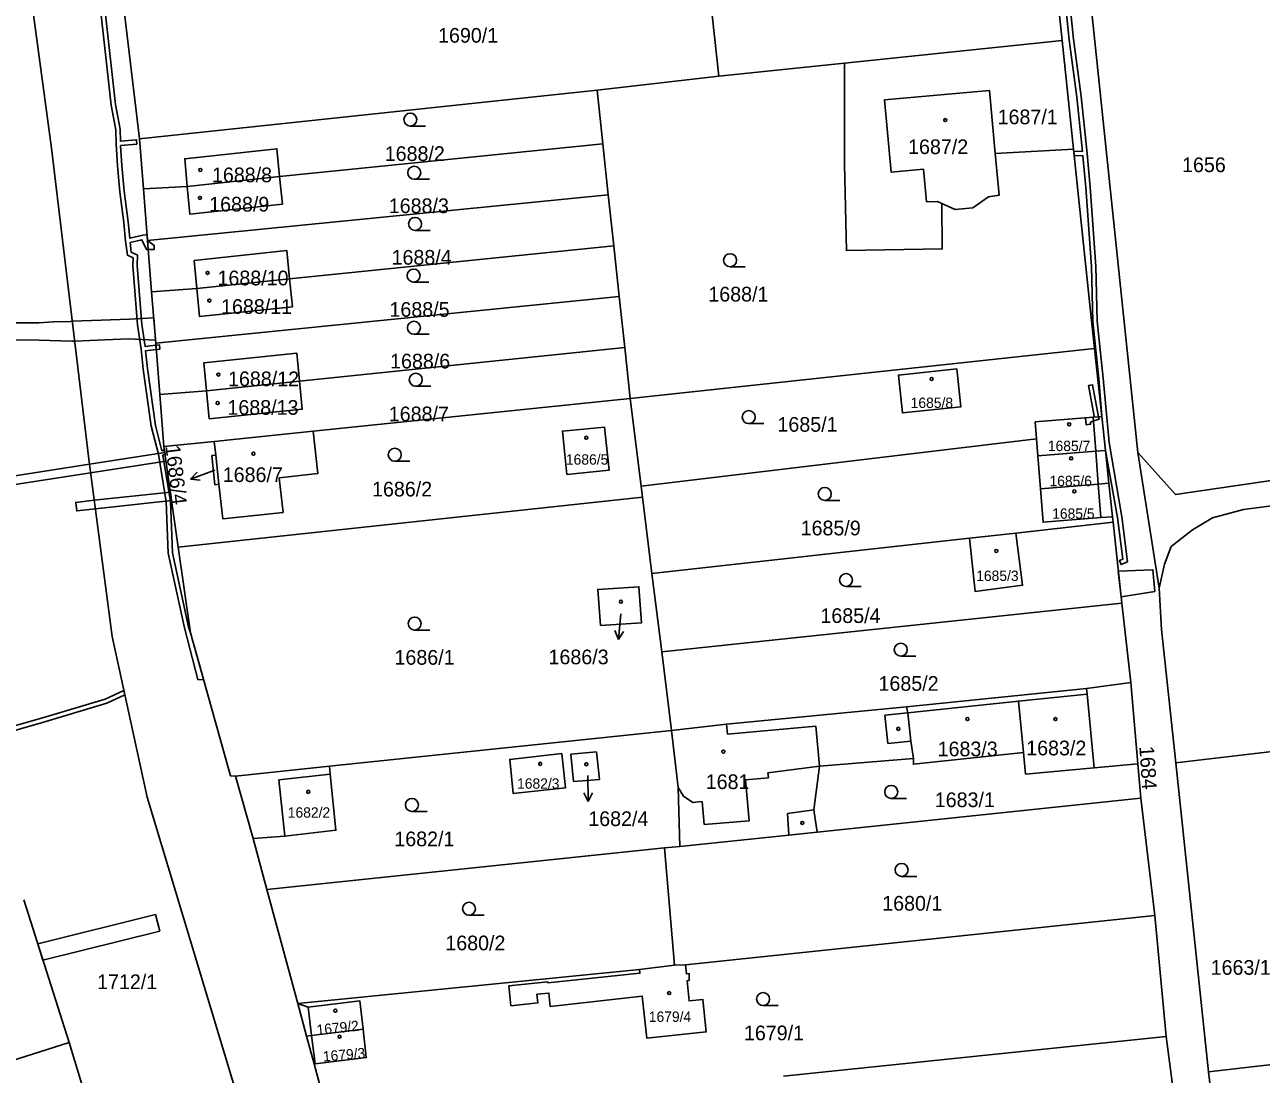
# Model space of a CAD drawing. Extents: x -756746 to -753363, y -1166406 to -1161727.
# Drawn here: x -755835.6 to -755692.5, y -1163692.9 to -1163571.5 of the extents above; entities that cross this region are included whole.
import ezdxf

# ---------------------------------------------------------------- set-up
doc = ezdxf.new("R2010")
doc.units = 0
for name, color, linetype in [('Hranice parcel', 7, 'Continuous'), ('Parcelní čísla', 7, 'Continuous'), ('Pop  PČ popisy', 7, 'Continuous'), ('Vnitřní kresba', 7, 'Continuous'), ('Věcná břemena k části', 7, 'Continuous'), ('Značky budov', 7, 'Continuous'), ('Značky kultur', 7, 'Continuous')]:
    doc.layers.add(name, color=color, linetype=linetype)

msp = doc.modelspace()

# ---------------------------------------------------------------- linework, layer by layer
at = {"layer": 'Hranice parcel'}
for p, q in [((-755715.14, -1163541.45), (-755706.8, -1163620.99)), ((-755717.54, -1163553.75), (-755715.56, -1163573.32)), ((-755757.45, -1163557.65), (-755755.29, -1163577.43)), ((-755824.68, -1163564.87), (-755822.3, -1163584.71)), ((-755740.74, -1163575.93), (-755715.56, -1163573.32)), ((-755715.56, -1163573.32), (-755714.24, -1163585.9)), ((-755740.74, -1163575.93), (-755755.29, -1163577.43)), ((-755755.29, -1163577.43), (-755769.36, -1163579.05)), ((-755769.36, -1163579.05), (-755822.3, -1163584.71)), ((-755769.36, -1163579.05), (-755768.7, -1163585.27)), ((-755822.3, -1163584.71), (-755821.84, -1163590.5)), ((-755806.09, -1163589.05), (-755768.7, -1163585.27)), ((-755768.7, -1163585.27), (-755768.07, -1163591.16)), ((-755714.24, -1163585.9), (-755723.3, -1163586.38)), ((-755816.77, -1163590.21), (-755806.09, -1163589.05)), ((-755821.84, -1163590.5), (-755816.77, -1163590.21)), ((-755821.84, -1163590.5), (-755821.37, -1163596.45)), ((-755821.37, -1163596.45), (-755768.07, -1163591.16)), ((-755768.07, -1163591.16), (-755767.43, -1163597.06)), ((-755821.37, -1163596.45), (-755820.9, -1163602.4)), ((-755804.94, -1163600.9), (-755767.43, -1163597.06)), ((-755767.43, -1163597.06), (-755766.8, -1163602.95)), ((-755815.66, -1163602.03), (-755804.94, -1163600.9)), ((-755820.9, -1163602.4), (-755815.66, -1163602.03)), ((-755820.9, -1163602.4), (-755820.43, -1163608.35)), ((-755820.43, -1163608.35), (-755766.8, -1163602.95)), ((-755766.8, -1163602.95), (-755766.17, -1163608.85)), ((-755820.43, -1163608.35), (-755819.96, -1163614.3)), ((-755803.78, -1163612.74), (-755766.17, -1163608.85)), ((-755766.17, -1163608.85), (-755765.54, -1163614.75)), ((-755711.8, -1163608.95), (-755765.54, -1163614.75)), ((-755711.8, -1163608.95), (-755710.96, -1163616.83)), ((-755814.54, -1163613.86), (-755803.78, -1163612.74)), ((-755819.96, -1163614.3), (-755814.54, -1163613.86)), ((-755819.96, -1163614.3), (-755819.48, -1163620.31)), ((-755765.54, -1163614.75), (-755802.2, -1163618.53)), ((-755765.54, -1163614.75), (-755764.27, -1163624.9)), ((-755710.96, -1163616.83), (-755710.54, -1163620.76)), ((-755813.66, -1163619.71), (-755802.2, -1163618.53)), ((-755764.27, -1163624.9), (-755718.52, -1163619.42)), ((-755718.52, -1163619.42), (-755718.36, -1163621.39)), ((-755813.66, -1163619.71), (-755819.48, -1163620.31)), ((-755819.48, -1163620.31), (-755817.82, -1163631.95)), ((-755813.48, -1163621.3), (-755813.66, -1163619.71)), ((-755710.54, -1163620.76), (-755710.14, -1163624.54)), ((-755706.8, -1163620.99), (-755704.31, -1163636.71)), ((-755813.11, -1163624.67), (-755813.48, -1163621.3)), ((-755718.36, -1163621.39), (-755718.06, -1163625.21)), ((-755764.27, -1163624.9), (-755764.12, -1163626.16)), ((-755710.14, -1163624.54), (-755709.73, -1163628.42)), ((-755764.12, -1163626.16), (-755817.82, -1163631.95)), ((-755764.12, -1163626.16), (-755763.01, -1163635.01)), ((-755709.66, -1163629.07), (-755720.9, -1163630.32)), ((-755709.73, -1163628.42), (-755709.66, -1163629.07)), ((-755709.66, -1163629.07), (-755708.66, -1163638.42)), ((-755726.26, -1163630.92), (-755763.01, -1163635.01)), ((-755720.9, -1163630.32), (-755726.26, -1163630.92)), ((-755763.01, -1163635.01), (-755761.87, -1163644.07)), ((-755708.66, -1163638.42), (-755761.87, -1163644.07)), ((-755708.66, -1163638.42), (-755707.6, -1163647.61)), ((-755761.87, -1163644.07), (-755760.74, -1163653.15)), ((-755707.6, -1163647.61), (-755712.74, -1163648.29)), ((-755706.81, -1163657.01), (-755707.6, -1163647.61)), ((-755712.74, -1163648.29), (-755733.57, -1163650.41)), ((-755760.74, -1163653.15), (-755800.34, -1163657.29)), ((-755702.41, -1163656.9), (-755691.26, -1163655.58)), ((-755800.34, -1163657.29), (-755811.18, -1163658.43)), ((-755706.44, -1163661.01), (-755706.81, -1163657.01)), ((-755698.63, -1163692.65), (-755702.41, -1163656.9)), ((-755811.18, -1163658.43), (-755809.17, -1163665.68)), ((-755706.44, -1163661.01), (-755743.91, -1163664.91)), ((-755704.82, -1163674.58), (-755706.44, -1163661.01)), ((-755809.17, -1163665.68), (-755807.56, -1163671.55)), ((-755761.56, -1163666.76), (-755807.56, -1163671.55)), ((-755759.79, -1163666.57), (-755761.56, -1163666.76)), ((-755761.56, -1163666.76), (-755760.4, -1163680.3)), ((-755807.56, -1163671.55), (-755803.98, -1163684.76)), ((-755835.69, -1163672.74), (-755830.44, -1163689.28)), ((-755704.82, -1163674.58), (-755759.14, -1163680.27)), ((-755703.51, -1163688.58), (-755704.82, -1163674.58)), ((-755764.45, -1163680.82), (-755803.98, -1163684.76)), ((-755760.4, -1163680.3), (-755764.45, -1163680.82)), ((-755759.14, -1163680.27), (-755760.4, -1163680.3)), ((-755803.98, -1163684.76), (-755802.97, -1163688.53)), ((-755830.44, -1163689.28), (-755899.61, -1163710.97)), ((-755828.49, -1163695.73), (-755830.44, -1163689.28)), ((-755802.97, -1163688.53), (-755802.11, -1163691.74)), ((-755703.51, -1163688.58), (-755747.81, -1163693.16)), ((-755700.63, -1163710.23), (-755703.51, -1163688.58)), ((-755698.63, -1163692.65), (-755671.25, -1163689.55)), ((-755802.11, -1163691.74), (-755800.26, -1163698.59)), ((-755696.82, -1163708.03), (-755698.63, -1163692.65))]:
    msp.add_line(p, q, dxfattribs=at)
for points in [[(-755843.23, -1163506.37), (-755832.48, -1163585.79), (-755828.16, -1163621.78), (-755825.47, -1163642.28), (-755821.41, -1163660.89), (-755803.31, -1163720.88), (-755791.86, -1163751.01)], [(-755729.47, -1163592.17), (-755729.42, -1163597.43), (-755740.51, -1163597.62), (-755740.74, -1163587.64), (-755740.74, -1163575.93)], [(-755729.47, -1163592.17), (-755729.96, -1163591.95), (-755731.24, -1163591.99), (-755731.61, -1163588.2), (-755735.33, -1163588.56), (-755736.1, -1163580.2), (-755723.97, -1163579.09), (-755723.3, -1163586.38)], [(-755816.77, -1163590.21), (-755817.07, -1163587), (-755806.4, -1163585.84), (-755806.09, -1163589.05)], [(-755723.3, -1163586.38), (-755722.85, -1163591.22), (-755724.08, -1163591.42), (-755725.9, -1163592.69), (-755727.93, -1163592.88), (-755729.47, -1163592.17)], [(-755714.24, -1163585.9), (-755712.2, -1163605.38), (-755711.8, -1163608.95)], [(-755806.09, -1163589.05), (-755805.77, -1163592.27), (-755816.47, -1163593.42), (-755816.77, -1163590.21)], [(-755815.66, -1163602.03), (-755815.96, -1163598.77), (-755805.25, -1163597.62), (-755804.94, -1163600.9)], [(-755804.94, -1163600.9), (-755804.62, -1163604.13), (-755815.35, -1163605.26), (-755815.66, -1163602.03)], [(-755814.54, -1163613.86), (-755814.85, -1163610.6), (-755804.1, -1163609.51), (-755803.78, -1163612.74)], [(-755727.74, -1163611.33), (-755727.27, -1163615.7), (-755734.03, -1163616.41), (-755734.5, -1163612.03), (-755727.74, -1163611.33)], [(-755803.78, -1163612.74), (-755803.47, -1163615.98), (-755814.24, -1163617.09), (-755814.54, -1163613.86)], [(-755772.85, -1163623.54), (-755773.37, -1163618.52), (-755768.49, -1163618.06), (-755767.97, -1163623.05), (-755772.85, -1163623.54)], [(-755718.52, -1163619.42), (-755718.67, -1163617.45), (-755711.98, -1163616.91), (-755710.96, -1163616.83)], [(-755706.8, -1163620.99), (-755702.44, -1163625.87), (-755685.82, -1163623.44), (-755680.78, -1163618.09), (-755671.78, -1163622.52), (-755671.62, -1163622.51)], [(-755802.2, -1163618.53), (-755801.66, -1163623.42), (-755806.14, -1163623.91), (-755805.7, -1163627.92), (-755812.66, -1163628.66), (-755813.11, -1163624.67)], [(-755710.54, -1163620.76), (-755711.67, -1163620.85), (-755718.36, -1163621.39)], [(-755813.11, -1163624.67), (-755813.58, -1163624.73), (-755813.93, -1163621.35), (-755813.48, -1163621.3)], [(-755710.14, -1163624.54), (-755711.37, -1163624.64), (-755718.06, -1163625.21)], [(-755718.06, -1163625.21), (-755717.75, -1163629.07), (-755711.06, -1163628.53), (-755709.73, -1163628.42)], [(-755704.31, -1163636.71), (-755703.7, -1163633.9), (-755702.94, -1163631.89), (-755700.47, -1163629.93), (-755698.15, -1163628.54), (-755694.56, -1163627.57), (-755690.71, -1163627.1), (-755664.35, -1163625.85)], [(-755726.26, -1163630.92), (-755725.63, -1163637.06), (-755720.14, -1163636.35), (-755720.9, -1163630.32)], [(-755817.82, -1163631.95), (-755816.42, -1163641.86), (-755811.77, -1163658.42), (-755811.18, -1163658.43)], [(-755768.96, -1163641.01), (-755769.29, -1163636.83), (-755764.52, -1163636.53), (-755764.22, -1163640.69), (-755768.96, -1163641.01)], [(-755702.41, -1163656.9), (-755704.06, -1163641.49), (-755704.31, -1163636.71)], [(-755712.74, -1163648.29), (-755712.67, -1163648.96), (-755720.62, -1163649.76), (-755720.02, -1163655.7)], [(-755733.57, -1163650.41), (-755754.4, -1163652.44), (-755760.74, -1163653.15)], [(-755732.76, -1163656.41), (-755733.05, -1163654.39), (-755733.39, -1163651.12), (-755733.57, -1163650.41)], [(-755760.74, -1163653.15), (-755759.99, -1163659.77), (-755759.79, -1163666.57)], [(-755773.44, -1163655.84), (-755773.03, -1163659.8), (-755779.06, -1163660.46), (-755779.47, -1163656.51), (-755773.44, -1163655.84)], [(-755772.08, -1163659.07), (-755772.41, -1163655.91), (-755769.43, -1163655.64), (-755769.1, -1163658.82), (-755772.08, -1163659.07)], [(-755743.91, -1163664.91), (-755744.27, -1163662.35), (-755743.63, -1163657.28), (-755732.76, -1163656.41)], [(-755720.02, -1163655.7), (-755732.77, -1163657.07), (-755732.76, -1163656.41)], [(-755706.81, -1163657.01), (-755711.83, -1163657.47), (-755719.78, -1163658.21), (-755720.02, -1163655.7)], [(-755800.34, -1163657.29), (-755800.24, -1163658.2), (-755799.57, -1163664.71), (-755805.49, -1163665.39), (-755809.17, -1163665.68)], [(-755743.91, -1163664.91), (-755747.18, -1163665.26), (-755759.79, -1163666.57)], [(-755759.14, -1163680.27), (-755759.03, -1163681.33), (-755758.7, -1163681.3), (-755758.7, -1163682.09), (-755758.95, -1163682.12), (-755758.71, -1163684.45), (-755757.12, -1163684.29), (-755756.73, -1163688.05), (-755763.62, -1163688.76), (-755764.13, -1163683.89), (-755774.78, -1163685.09), (-755774.93, -1163683.54), (-755776.32, -1163683.68), (-755776.21, -1163684.69), (-755779.34, -1163685.01), (-755779.58, -1163682.72), (-755775.07, -1163682.26), (-755775.06, -1163682.36), (-755764.4, -1163681.25), (-755764.45, -1163680.82)], [(-755803.98, -1163684.76), (-755802.78, -1163685.18), (-755796.81, -1163684.46), (-755796.44, -1163687.74)], [(-755802.97, -1163688.53), (-755802.39, -1163688.46), (-755796.44, -1163687.74)], [(-755796.44, -1163687.74), (-755796.07, -1163691.02), (-755801.99, -1163691.73), (-755802.11, -1163691.74)]]:
    msp.add_lwpolyline(points, dxfattribs=at)
at = {"layer": 'Pop  PČ popisy'}
for p, q in [((-755813.58, -1163623.05), (-755816.4, -1163624.08)), ((-755816.4, -1163624.08), (-755815.63, -1163623.26)), ((-755816.4, -1163624.08), (-755815.29, -1163624.2)), ((-755766.63, -1163639.66), (-755766.89, -1163642.65)), ((-755766.89, -1163642.65), (-755767.3, -1163641.61)), ((-755766.89, -1163642.65), (-755766.31, -1163641.7)), ((-755770.44, -1163658.37), (-755770.39, -1163661.37)), ((-755770.39, -1163661.37), (-755770.91, -1163660.38)), ((-755770.39, -1163661.37), (-755769.9, -1163660.36))]:
    msp.add_line(p, q, dxfattribs=at)
at = {"layer": 'Vnitřní kresba'}
for p, q in [((-755711.98, -1163616.91), (-755711.67, -1163620.85)), ((-755711.67, -1163620.85), (-755711.37, -1163624.64)), ((-755711.37, -1163624.64), (-755711.06, -1163628.53)), ((-755712.67, -1163648.96), (-755711.83, -1163657.47)), ((-755720.62, -1163649.76), (-755733.39, -1163651.12)), ((-755754.4, -1163652.44), (-755754.29, -1163653.57)), ((-755733.39, -1163651.12), (-755736.08, -1163651.4)), ((-755736.08, -1163651.4), (-755735.73, -1163654.67)), ((-755754.29, -1163653.57), (-755744.04, -1163652.65)), ((-755744.04, -1163652.65), (-755743.63, -1163657.28)), ((-755735.73, -1163654.67), (-755733.05, -1163654.39)), ((-755743.63, -1163657.28), (-755749.59, -1163658.07)), ((-755749.59, -1163658.07), (-755749.54, -1163658.65)), ((-755800.24, -1163658.2), (-755806.17, -1163658.86)), ((-755806.17, -1163658.86), (-755805.49, -1163665.39)), ((-755749.54, -1163658.65), (-755752.19, -1163658.87)), ((-755752.19, -1163658.87), (-755751.78, -1163663.6)), ((-755759.36, -1163660.77), (-755759.99, -1163659.77)), ((-755758.29, -1163661.48), (-755759.36, -1163660.77)), ((-755757.2, -1163661.37), (-755758.29, -1163661.48)), ((-755756.96, -1163664.04), (-755757.2, -1163661.37)), ((-755744.27, -1163662.35), (-755747.34, -1163662.76)), ((-755751.78, -1163663.6), (-755756.96, -1163664.04)), ((-755747.34, -1163662.76), (-755747.18, -1163665.26)), ((-755802.78, -1163685.18), (-755802.39, -1163688.46)), ((-755802.39, -1163688.46), (-755801.99, -1163691.73))]:
    msp.add_line(p, q, dxfattribs=at)
at = {"layer": 'Věcná břemena k části'}
for points in [[(-755715.53, -1163565.66), (-755714.73, -1163573.24), (-755713.87, -1163579.86), (-755713.2, -1163586.15), (-755714.22, -1163586.13), (-755714.16, -1163586.63), (-755713.15, -1163586.65), (-755712.8, -1163590.33), (-755712.16, -1163599.45), (-755712.01, -1163605.83), (-755711.32, -1163612.45), (-755710.96, -1163616.83), (-755710.54, -1163620.76), (-755709.15, -1163628.52), (-755708.55, -1163633.34), (-755708.93, -1163633.5), (-755708.73, -1163633.96), (-755708.01, -1163633.64), (-755708.65, -1163628.44), (-755710.13, -1163619.83), (-755710.82, -1163612.41), (-755711.51, -1163605.79), (-755711.66, -1163599.43), (-755712.3, -1163590.29), (-755712.67, -1163586.38), (-755713.37, -1163579.8), (-755714.23, -1163573.18), (-755715.03, -1163565.62)], [(-755826.82, -1163569.68), (-755825.59, -1163580.79), (-755825.06, -1163583.64), (-755825, -1163585.26), (-755824.86, -1163587.83), (-755824.58, -1163590.83), (-755824.11, -1163594.37), (-755823.91, -1163596.54), (-755823.71, -1163598.16), (-755823.05, -1163598.47), (-755823.08, -1163599.34), (-755822.54, -1163606.23), (-755822.12, -1163609.03), (-755821.89, -1163611.35), (-755820.97, -1163617.96), (-755820.12, -1163621.18), (-755819.22, -1163626.71), (-755818.98, -1163632.66), (-755817.1, -1163641.29), (-755815.57, -1163647.27), (-755814.89, -1163647.31)], [(-755814.89, -1163647.31), (-755815.03, -1163646.81), (-755816.42, -1163641.86), (-755816.62, -1163641.17), (-755818.48, -1163632.6), (-755818.72, -1163626.65), (-755819.6, -1163621.29), (-755819.35, -1163621.19), (-755819.43, -1163620.68), (-755819.71, -1163620.79), (-755820.47, -1163617.86), (-755821.39, -1163611.29), (-755821.6, -1163609.22), (-755820.37, -1163609.07), (-755820.41, -1163608.57), (-755821.66, -1163608.72), (-755822.04, -1163606.17), (-755822.58, -1163599.34), (-755822.53, -1163598.17), (-755823.25, -1163597.82), (-755823.38, -1163596.7), (-755822.03, -1163596.37), (-755821.48, -1163597.52), (-755821.29, -1163597.52), (-755821.37, -1163596.45), (-755821.42, -1163595.8), (-755821.93, -1163595.83), (-755823.44, -1163596.2), (-755823.61, -1163594.31), (-755824.08, -1163590.77), (-755824.36, -1163587.79), (-755824.49, -1163585.48), (-755822.62, -1163585.31), (-755822.66, -1163584.81), (-755824.51, -1163584.98), (-755824.56, -1163583.58), (-755825.09, -1163580.71), (-755826.32, -1163569.62)]]:
    msp.add_lwpolyline(points, dxfattribs=at)
for points in [[(-755821.37, -1163596.45), (-755821.29, -1163597.52), (-755820.62, -1163597.52), (-755820.62, -1163597.02)], [(-755849.8, -1163607.48), (-755845.68, -1163607.58), (-755842.26, -1163607.76), (-755838.3, -1163607.97), (-755833.96, -1163607.98), (-755830.13, -1163608.12), (-755829.8, -1163608.11), (-755826.3, -1163607.95), (-755823.57, -1163607.83), (-755820.46, -1163608.01), (-755820.66, -1163605.41), (-755823.46, -1163605.56), (-755826.72, -1163605.69), (-755830.08, -1163605.81), (-755830.28, -1163605.82), (-755832.26, -1163605.88), (-755833.97, -1163605.98), (-755838.24, -1163605.97), (-755842.16, -1163605.76), (-755845.89, -1163605.57), (-755849.75, -1163605.48)], [(-755820.41, -1163608.57), (-755820.37, -1163609.07), (-755819.94, -1163609.02), (-755820, -1163608.52)], [(-755711.98, -1163616.91), (-755711.33, -1163616.86), (-755712.03, -1163613.16), (-755712.52, -1163613.25), (-755711.85, -1163616.8)], [(-755712.29, -1163617.49), (-755711.89, -1163617.34), (-755711.27, -1163617.14), (-755711.33, -1163616.86), (-755711.98, -1163616.91), (-755712.85, -1163616.98), (-755712.76, -1163617.78), (-755712.27, -1163617.73)], [(-755819.24, -1163621.98), (-755819.38, -1163620.99), (-755828.09, -1163622.34), (-755846.59, -1163625.22), (-755846.44, -1163626.21), (-755827.96, -1163623.33)], [(-755818.59, -1163626.56), (-755818.73, -1163625.57), (-755827.54, -1163626.52), (-755829.68, -1163626.76), (-755829.57, -1163627.75), (-755827.41, -1163627.52)], [(-755704.84, -1163637.08), (-755705.05, -1163634.56), (-755709.06, -1163634.71), (-755708.74, -1163637.7)], [(-755840.65, -1163653.91), (-755841.58, -1163654.17), (-755841.44, -1163654.62), (-755840.73, -1163654.45), (-755840.54, -1163654.96), (-755840.87, -1163655.17), (-755840.59, -1163655.59), (-755839.94, -1163655.16), (-755840.25, -1163654.29), (-755838.94, -1163653.77), (-755833.51, -1163652.22), (-755826.08, -1163650.01), (-755824, -1163649.03), (-755824.11, -1163648.53), (-755826.26, -1163649.55), (-755833.65, -1163651.74), (-755839.1, -1163653.29)], [(-755820.44, -1163674.45), (-755834.07, -1163677.84), (-755833.47, -1163679.75), (-755819.96, -1163676.39)]]:
    msp.add_lwpolyline(points, close=True, dxfattribs=at)
at = {"layer": 'Značky budov'}
for centre in [(-755729.07, -1163582.53), (-755815.27, -1163588.3), (-755815.32, -1163591.53), (-755814.43, -1163600.21), (-755814.22, -1163603.41), (-755813.17, -1163611.97), (-755730.66, -1163612.49), (-755813.26, -1163615.27), (-755714.74, -1163617.73), (-755770.61, -1163619.29), (-755809.12, -1163621.13), (-755714.51, -1163621.67), (-755714.15, -1163625.49), (-755723.17, -1163632.39), (-755766.61, -1163638.26), (-755726.51, -1163651.84), (-755716.33, -1163651.85), (-755734.51, -1163652.97), (-755754.75, -1163655.61), (-755775.94, -1163657.02), (-755770.6, -1163657.07), (-755802.77, -1163660.26), (-755745.61, -1163663.85), (-755761.02, -1163683.55), (-755799.64, -1163685.59), (-755799.16, -1163688.61)]:
    msp.add_circle(centre, 0.175, dxfattribs=at)
at = {"layer": 'Značky kultur'}
for p, q in [((-755790.97, -1163583.22), (-755789.22, -1163583.22)), ((-755790.52, -1163589.37), (-755788.77, -1163589.37)), ((-755790.42, -1163595.29), (-755788.67, -1163595.29)), ((-755753.97, -1163599.49), (-755752.22, -1163599.49)), ((-755790.59, -1163601.27), (-755788.84, -1163601.27)), ((-755790.55, -1163607.31), (-755788.8, -1163607.31)), ((-755790.34, -1163613.32), (-755788.59, -1163613.32)), ((-755751.82, -1163617.65), (-755750.07, -1163617.65)), ((-755792.77, -1163622), (-755791.02, -1163622)), ((-755743.02, -1163626.54), (-755741.27, -1163626.54)), ((-755740.56, -1163636.5), (-755738.81, -1163636.5)), ((-755790.47, -1163641.54), (-755788.72, -1163641.54)), ((-755734.22, -1163644.56), (-755732.47, -1163644.56)), ((-755735.33, -1163661.02), (-755733.58, -1163661.02)), ((-755790.79, -1163662.53), (-755789.04, -1163662.53)), ((-755734.13, -1163670.04), (-755732.38, -1163670.04)), ((-755784.18, -1163674.54), (-755782.43, -1163674.54)), ((-755750.15, -1163684.99), (-755748.4, -1163684.99))]:
    msp.add_line(p, q, dxfattribs=at)
for centre in [(-755790.97, -1163582.47), (-755790.52, -1163588.62), (-755790.42, -1163594.54), (-755753.97, -1163598.74), (-755790.59, -1163600.52), (-755790.55, -1163606.56), (-755790.34, -1163612.57), (-755751.82, -1163616.9), (-755792.77, -1163621.25), (-755743.02, -1163625.79), (-755740.56, -1163635.75), (-755790.47, -1163640.79), (-755734.22, -1163643.81), (-755735.33, -1163660.27), (-755790.79, -1163661.78), (-755734.13, -1163669.29), (-755784.18, -1163673.79), (-755750.15, -1163684.24)]:
    msp.add_circle(centre, 0.75, dxfattribs=at)

# ---------------------------------------------------------------- texts
at = {"layer": 'Parcelní čísla'}
for s, height, p in [('1690/1', 1.7, (-755787.76, -1163573.57)), ('1687/1', 1.7, (-755723.02, -1163583.01)), ('1687/2', 1.7, (-755733.38, -1163586.46)), ('1688/2', 1.7, (-755793.93, -1163587.26)), ('1688/8', 1.7, (-755813.92, -1163589.72)), ('1656', 1.7, (-755701.68, -1163588.55)), ('1688/9', 1.7, (-755814.24, -1163593.11)), ('1688/3', 1.7, (-755793.46, -1163593.29)), ('1688/4', 1.7, (-755793.14, -1163599.26)), ('1688/10', 1.7, (-755813.28, -1163601.65)), ('1688/1', 1.7, (-755756.49, -1163603.52)), ('1688/11', 1.7, (-755812.87, -1163604.95)), ('1688/5', 1.7, (-755793.38, -1163605.29)), ('1688/6', 1.7, (-755793.31, -1163611.27)), ('1688/12', 1.7, (-755812.06, -1163613.32)), ('1688/13', 1.7, (-755812.13, -1163616.63)), ('1685/8', 1.2, (-755733.08, -1163615.84)), ('1688/7', 1.7, (-755793.46, -1163617.38)), ('1685/1', 1.7, (-755748.49, -1163618.59)), ('1685/7', 1.2, (-755717.21, -1163620.83)), ('1686/5', 1.2, (-755772.97, -1163622.4)), ('1686/7', 1.7, (-755812.67, -1163624.41)), ('1685/6', 1.2, (-755717.02, -1163624.89)), ('1686/2', 1.7, (-755795.4, -1163626.08)), ('1685/5', 1.2, (-755716.71, -1163628.66)), ('1685/9', 1.7, (-755745.81, -1163630.58)), ('1685/3', 1.2, (-755725.5, -1163635.86)), ('1685/4', 1.7, (-755743.52, -1163640.72)), ('1686/1', 1.7, (-755792.8, -1163645.55)), ('1686/3', 1.7, (-755774.98, -1163645.5)), ('1685/2', 1.7, (-755736.8, -1163648.57)), ('1683/3', 1.7, (-755729.96, -1163656.15)), ('1683/2', 1.7, (-755719.71, -1163656.04)), ('1682/3', 1.2, (-755778.62, -1163659.9)), ('1681', 1.7, (-755756.79, -1163659.94)), ('1683/1', 1.7, (-755730.29, -1163662.03)), ('1682/2', 1.2, (-755805.15, -1163663.25)), ('1682/4', 1.7, (-755770.38, -1163664.22)), ('1682/1', 1.7, (-755792.82, -1163666.56)), ('1680/1', 1.7, (-755736.37, -1163674.01)), ('1680/2', 1.7, (-755786.92, -1163678.6)), ('1663/1', 1.7, (-755698.37, -1163681.43)), ('1712/1', 1.7, (-755827.21, -1163683.09)), ('1679/4', 1.2, (-755763.38, -1163686.88)), ('1679/1', 1.7, (-755752.37, -1163689.01))]:
    msp.add_text(s, height=height, dxfattribs=at).set_placement(p)
for s, height, rotation, p in [('1686/4', 1.7, 277, (-755819.32, -1163620.23)), ('1684', 1.7, 274, (-755706.63, -1163655.01)), ('1679/2', 1.2, 6, (-755801.75, -1163688.42)), ('1679/3', 1.2, 5, (-755801.03, -1163691.49))]:
    msp.add_text(s, height=height, rotation=rotation, dxfattribs=at).set_placement(p)

doc.saveas('drawing.dxf')
